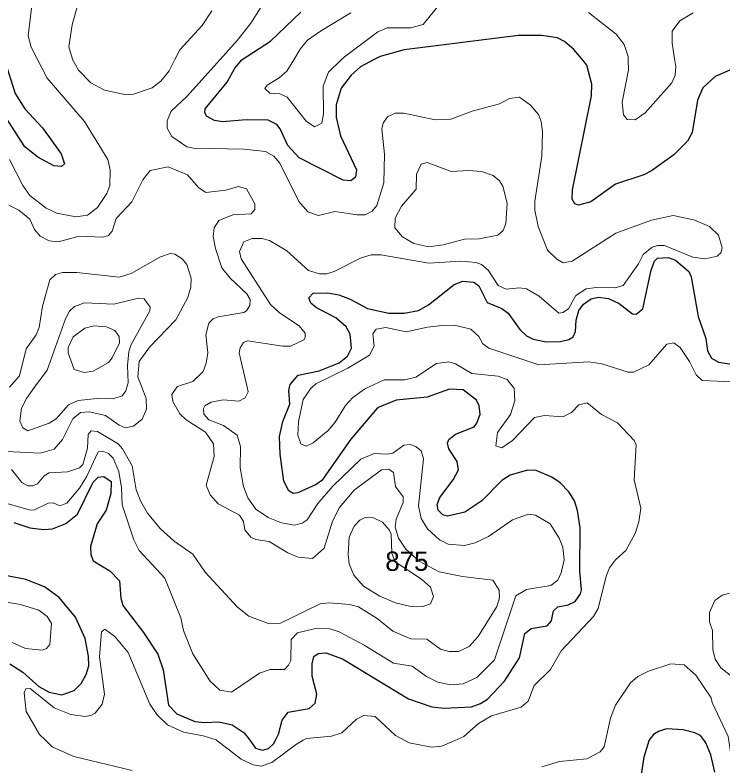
# Model space of a CAD drawing. Extents: x 473.9 to 500, y 7733.1 to 7760.8.
# Drawn here: x 494.647 to 497.575, y 7743.401 to 7746.506 of the extents above; entities that cross this region are included whole.
import ezdxf

# ---------------------------------------------------------------- set-up
doc = ezdxf.new("R2010")
doc.units = 0
doc.header["$LTSCALE"] = 0.032
doc.layers.add('1', color=7, linetype='Continuous', lineweight=25)
doc.layers.add('2', color=7, linetype='Continuous', lineweight=13)
doc.layers.add('21', color=7, linetype='Continuous')

msp = doc.modelspace()

# ---------------------------------------------------------------- linework, layer by layer
at = {"layer": '1'}
for points in [[(496.7286, 7746.4216), (496.2562, 7746.3628), (496.1565, 7746.3347), (496.1298, 7746.3205), (496.0761, 7746.2921), (496.0367, 7746.2575), (495.9965, 7746.2045), (495.9749, 7746.135), (495.9758, 7746.0834), (495.9928, 7746.0064), (496.0595, 7745.8665), (496.0556, 7745.8367), (496.0358, 7745.8204), (496.0046, 7745.8239), (495.8217, 7745.9163), (495.7757, 7745.9676), (495.7438, 7746.0356), (495.7293, 7746.054), (495.694, 7746.0724), (495.6032, 7746.0726), (495.5046, 7746.0646), (495.4718, 7746.0707), (495.4395, 7746.0881), (495.4321, 7746.1038), (495.434, 7746.1186), (495.5239, 7746.2285), (495.5567, 7746.2865), (495.5845, 7746.3206), (495.5869, 7746.3222), (495.7034, 7746.3978), (495.8295, 7746.518)], [(497.6133, 7746.2824), (497.542, 7746.2524), (497.4919, 7746.2055), (497.4692, 7746.154), (497.4468, 7746.0212), (497.4274, 7745.9848), (497.3715, 7745.9279), (497.2786, 7745.8621), (497.247, 7745.8462), (497.1297, 7745.8067), (497.0285, 7745.7337), (496.9776, 7745.7198), (496.9624, 7745.7258), (496.9508, 7745.7454), (496.9524, 7745.784), (497.0311, 7746.1723), (497.032, 7746.2206), (497.0115, 7746.2998), (496.9965, 7746.3179), (496.9585, 7746.3639), (496.9192, 7746.3966), (496.8898, 7746.4126), (496.8237, 7746.4223), (496.7286, 7746.4216)], [(494.6029, 7746.3251), (494.6475, 7746.1816), (494.6878, 7746.118), (494.761, 7746.0401), (494.8386, 7745.9327), (494.8516, 7745.8915), (494.8389, 7745.8802), (494.8083, 7745.8831), (494.7419, 7745.9187), (494.6883, 7745.9609), (494.5113, 7746.2331)], [(495.8807, 7745.3561), (495.9412, 7745.3579), (495.986, 7745.3498), (496.0336, 7745.3316), (496.1046, 7745.2924), (496.1928, 7745.2743), (496.2558, 7745.2736), (496.3161, 7745.2842), (496.3574, 7745.308), (496.4625, 7745.3926), (496.4991, 7745.4057), (496.5442, 7745.4019), (496.5658, 7745.3871), (496.5999, 7745.3184), (496.6601, 7745.2924), (496.6868, 7745.2735), (496.7346, 7745.2066), (496.7628, 7745.1798), (496.7896, 7745.1666), (496.844, 7745.1558), (496.9034, 7745.157), (496.9376, 7745.165), (496.9551, 7745.1761), (496.9651, 7745.1979), (496.9682, 7745.2451), (496.9788, 7745.2841), (496.9983, 7745.3112), (497.03, 7745.3326), (497.058, 7745.34), (497.1007, 7745.3348), (497.1453, 7745.3136), (497.2011, 7745.2707), (497.2153, 7745.2698), (497.2438, 7745.2915), (497.2778, 7745.452), (497.2914, 7745.4883), (497.3042, 7745.5005), (497.3474, 7745.5041), (497.3785, 7745.4928), (497.4332, 7745.4458), (497.4436, 7745.4246), (497.4717, 7745.2595), (497.5033, 7745.1683), (497.511, 7745.1186), (497.5277, 7745.088), (497.5559, 7745.0706), (497.6368, 7745.0587)], [(495.4907, 7743.5833), (495.545, 7743.5715), (495.5952, 7743.5391), (495.6176, 7743.5081), (495.6413, 7743.4753), (495.6707, 7743.4669), (495.6954, 7743.4738), (495.7167, 7743.4934), (495.7239, 7743.5079), (495.7364, 7743.533), (495.7515, 7743.5904), (495.7772, 7743.6241), (495.8637, 7743.6392), (495.888, 7743.6612), (495.8951, 7743.6985), (495.8763, 7743.7721), (495.8757, 7743.824), (495.883, 7743.8537), (495.9001, 7743.8663), (495.9319, 7743.8686), (496.0014, 7743.8441), (496.2739, 7743.6791), (496.3705, 7743.6455), (496.422, 7743.6405), (496.5343, 7743.6453), (496.5716, 7743.6591), (496.6015, 7743.6778), (496.6714, 7743.7525), (496.7336, 7743.8488), (496.7556, 7743.9493), (496.782, 7743.9699), (496.8482, 7743.9805), (496.8651, 7744.0017), (496.8736, 7744.0423), (496.8918, 7744.059), (496.9346, 7744.0682), (496.9633, 7744.0818), (496.9849, 7744.1135), (496.9891, 7744.13), (496.983, 7744.2067), (496.9845, 7744.3865), (496.9733, 7744.4581), (496.9609, 7744.4973), (496.9375, 7744.5348), (496.9017, 7744.5715), (496.8669, 7744.5961), (496.8019, 7744.6227), (496.7659, 7744.6245), (496.6951, 7744.6044), (496.6603, 7744.5815), (496.578, 7744.4979), (496.5066, 7744.4508), (496.4353, 7744.4341), (496.4165, 7744.4393), (496.3973, 7744.4587), (496.3929, 7744.482), (496.4044, 7744.5118), (496.4591, 7744.5842), (496.4811, 7744.6253), (496.4762, 7744.6607), (496.4404, 7744.7122), (496.4356, 7744.7355), (496.4409, 7744.751), (496.4685, 7744.7732), (496.5463, 7744.8042), (496.5574, 7744.8188), (496.5701, 7744.8556), (496.5669, 7744.8902), (496.5558, 7744.9137), (496.4997, 7744.9565), (496.4442, 7744.9595), (496.3513, 7744.9267), (496.223, 7744.9145), (496.1459, 7744.8822), (496.036, 7744.7529), (495.916, 7744.582), (495.8927, 7744.5658), (495.8171, 7744.5314), (495.7972, 7744.5282), (495.779, 7744.5396), (495.7594, 7744.5791), (495.7439, 7744.6904), (495.7408, 7744.7637), (495.7549, 7744.8252), (495.7831, 7744.8981), (495.7801, 7744.9527), (495.7828, 7744.9675), (495.7848, 7744.9787), (495.8176, 7745.0174), (495.9047, 7745.0351), (495.9873, 7745.0686), (496.0216, 7745.0962), (496.039, 7745.1283), (496.0326, 7745.1866), (496.0169, 7745.2166), (495.9742, 7745.255), (495.8933, 7745.2964), (495.8705, 7745.3157), (495.8626, 7745.3367), (495.8807, 7745.3561)], [(494.642, 7744.4075), (494.7083, 7744.3865), (494.7669, 7744.3786), (494.8024, 7744.3826), (494.8573, 7744.404), (494.905, 7744.4428), (494.9709, 7744.5744), (494.9911, 7744.5952), (495.0152, 7744.5986), (495.0449, 7744.577), (495.0435, 7744.5283), (495.024, 7744.4594), (494.9869, 7744.4025), (494.9593, 7744.3093), (494.9608, 7744.2759), (494.9708, 7744.2499), (495.0393, 7744.2085), (495.0788, 7744.1663), (495.0853, 7744.0954), (495.0937, 7744.0652), (495.179, 7743.9534), (495.2374, 7743.864), (495.2594, 7743.7992), (495.2817, 7743.6531), (495.3164, 7743.6164), (495.3909, 7743.586), (495.4306, 7743.581), (495.4907, 7743.5833)], [(494.626, 7743.8236), (494.6791, 7743.7893), (494.7462, 7743.7306), (494.7886, 7743.7065), (494.8404, 7743.6952), (494.8922, 7743.7133), (494.9202, 7743.7423), (494.9415, 7743.7795), (494.9528, 7743.8156), (494.9518, 7743.8549), (494.9371, 7743.9288), (494.8978, 7744.0165), (494.8292, 7744.0984), (494.769, 7744.1417), (494.6925, 7744.1721), (494.5291, 7744.204)], [(497.5413, 7743.3765), (497.525, 7743.4473), (497.5044, 7743.4971), (497.4984, 7743.5052), (497.4819, 7743.5274), (497.4589, 7743.5391), (497.4094, 7743.5506), (497.3417, 7743.5552), (497.3074, 7743.5445), (497.2871, 7743.5312), (497.2686, 7743.5073), (497.2681, 7743.5055), (497.2476, 7743.4377), (497.2241, 7743.2861)]]:
    msp.add_lwpolyline(points, dxfattribs=at)
at = {"layer": '2'}
for points in [[(495.7049, 7746.6052), (495.622, 7746.4727), (495.5652, 7746.4008), (495.4952, 7746.3224), (495.358, 7746.169), (495.2926, 7746.1092), (495.2763, 7746.0688), (495.2763, 7746.0389), (495.2961, 7746.0045), (495.3572, 7745.961), (495.3856, 7745.9557), (495.5952, 7745.952), (495.6831, 7745.9416), (495.717, 7745.9226), (495.7423, 7745.8941), (495.8203, 7745.7358), (495.8585, 7745.6928), (495.9023, 7745.6771), (495.9694, 7745.694), (496.0627, 7745.6801), (496.0957, 7745.6809), (496.1234, 7745.6952), (496.143, 7745.7192), (496.1717, 7745.8122), (496.1749, 7745.9317), (496.1638, 7746.035), (496.1694, 7746.0598), (496.1873, 7746.0858), (496.2186, 7746.1007), (496.255, 7746.1008), (496.3842, 7746.0735), (496.4494, 7746.0761), (496.5376, 7746.1088), (496.6506, 7746.1396), (496.6913, 7746.1616), (496.7327, 7746.1665), (496.779, 7746.1341), (496.8117, 7746.0951), (496.8235, 7746.0657), (496.8285, 7746.0228), (496.8253, 7745.9226), (496.7971, 7745.7371), (496.7971, 7745.699), (496.811, 7745.6327), (496.8489, 7745.5337), (496.8875, 7745.4964), (496.9139, 7745.4825), (496.9506, 7745.4888), (497.1315, 7745.6051), (497.2789, 7745.6584), (497.3684, 7745.6777), (497.4536, 7745.6595), (497.5184, 7745.6319), (497.5563, 7745.596), (497.5716, 7745.5441), (497.5652, 7745.5233), (497.5506, 7745.5091)], [(496.0364, 7746.5149), (495.9147, 7746.4429), (495.8572, 7746.4019), (495.8268, 7746.3653), (495.7998, 7746.3215), (495.7709, 7746.2748), (495.7401, 7746.2471), (495.6899, 7746.2166), (495.6807, 7746.203), (495.7003, 7746.1839), (495.7425, 7746.1805), (495.7721, 7746.1675), (495.8507, 7746.068), (495.8859, 7746.0436), (495.9162, 7746.059), (495.9232, 7746.0984), (495.9215, 7746.2129), (495.9442, 7746.2704), (495.9963, 7746.3209), (496.0094, 7746.3336), (496.1476, 7746.437), (496.186, 7746.4537), (496.2846, 7746.4531), (496.3351, 7746.4679), (496.4347, 7746.592)], [(494.6248, 7745.9096), (494.6797, 7745.8018), (494.7087, 7745.76), (494.7755, 7745.7072), (494.8196, 7745.6872), (494.8989, 7745.6715), (494.9472, 7745.6788), (494.9882, 7745.7101), (495.0276, 7745.7688), (495.0396, 7745.8009), (495.0404, 7745.8668), (495.0314, 7745.9091), (494.9343, 7746.0662), (494.78, 7746.2447), (494.739, 7746.3247), (494.7139, 7746.3738), (494.7021, 7746.4207), (494.7163, 7746.546)], [(494.9052, 7746.5455), (494.883, 7746.4656), (494.8701, 7746.3756), (494.8845, 7746.3243), (494.885, 7746.3224), (494.9092, 7746.2785), (494.9606, 7746.2267), (495.0169, 7746.1955), (495.1069, 7746.1765), (495.1367, 7746.1792), (495.2141, 7746.2054), (495.2503, 7746.2326), (495.2843, 7746.2758), (495.3082, 7746.323), (495.3282, 7746.3626), (495.4208, 7746.4635), (495.4606, 7746.5232)], [(497.0186, 7746.5172), (497.1333, 7746.428), (497.1664, 7746.3841), (497.182, 7746.3343), (497.1826, 7746.3174), (497.184, 7746.2802), (497.1583, 7746.146), (497.1638, 7746.0941), (497.1779, 7746.0739), (497.2116, 7746.0732), (497.2527, 7746.102), (497.3635, 7746.226), (497.3766, 7746.258), (497.3793, 7746.2929), (497.3756, 7746.3168), (497.3642, 7746.3899), (497.3647, 7746.4401), (497.3958, 7746.4831), (497.4511, 7746.5162)], [(494.8277, 7745.5686), (494.9124, 7745.5927), (495.011, 7745.5878), (495.0344, 7745.5954), (495.0491, 7745.6125), (495.0652, 7745.6653), (495.1297, 7745.7345), (495.1757, 7745.8249), (495.2063, 7745.8639), (495.28, 7745.8788), (495.3604, 7745.845), (495.4055, 7745.7937), (495.4361, 7745.772), (495.5195, 7745.782), (495.5711, 7745.7968), (495.6038, 7745.7875), (495.6386, 7745.7253), (495.6394, 7745.7025), (495.6236, 7745.6843), (495.5481, 7745.68), (495.4901, 7745.6575), (495.4708, 7745.6272), (495.4666, 7745.5908), (495.4763, 7745.5404), (495.5025, 7745.4605), (495.5365, 7745.4181), (495.6052, 7745.3541), (495.6197, 7745.3297), (495.618, 7745.3049), (495.6047, 7745.2832), (495.5928, 7745.276), (495.4875, 7745.2585), (495.466, 7745.2498), (495.4485, 7745.2328), (495.4361, 7745.1845), (495.444, 7745.1102), (495.4379, 7745.0672), (495.4247, 7745.0323), (495.3826, 7744.9915), (495.3187, 7744.9711), (495.3163, 7744.9675), (495.2962, 7744.9378), (495.2997, 7744.9079), (495.3286, 7744.8581), (495.3549, 7744.8321), (495.4344, 7744.7821), (495.468, 7744.7333), (495.4705, 7744.6811), (495.4377, 7744.5623), (495.4536, 7744.5227), (495.4871, 7744.4855), (495.5752, 7744.4379), (495.5918, 7744.4128), (495.5972, 7744.378), (495.6228, 7744.3473), (495.6426, 7744.3378), (495.6987, 7744.3301), (495.7752, 7744.283), (495.8178, 7744.2652), (495.8769, 7744.2589), (495.9261, 7744.3021), (495.9603, 7744.4131), (495.9887, 7744.47), (496.0495, 7744.5417), (496.1624, 7744.6257), (496.1931, 7744.6288), (496.2125, 7744.6145), (496.2199, 7744.5565), (496.2529, 7744.5139), (496.2529, 7744.4909), (496.2227, 7744.4226), (496.2192, 7744.3894), (496.2332, 7744.3432), (496.2629, 7744.2985), (496.3186, 7744.2484), (496.4016, 7744.2045), (496.4976, 7744.1853), (496.6231, 7744.1702), (496.6497, 7744.1279), (496.6509, 7744.0969), (496.6398, 7744.0615), (496.562, 7743.9372), (496.5251, 7743.8953), (496.4817, 7743.8743), (496.443, 7743.8746), (496.4072, 7743.8838), (496.3499, 7743.9262), (496.2845, 7743.9269), (496.2098, 7743.9592), (496.1454, 7744.0115), (496.0677, 7744.06), (496.0324, 7744.0693), (495.9447, 7744.0753), (495.9085, 7744.0714), (495.7448, 7743.9914), (495.6978, 7743.9893), (495.6138, 7744.0208), (495.5675, 7744.0582), (495.4333, 7744.203), (495.3832, 7744.2769)], [(494.6213, 7745.7197), (494.663, 7745.7), (494.7084, 7745.6617), (494.7278, 7745.6191), (494.7507, 7745.5924), (494.7891, 7745.5729), (494.8277, 7745.5686)], [(497.5506, 7745.5091), (497.5012, 7745.4977), (497.4494, 7745.5059), (497.3325, 7745.553), (497.3035, 7745.554), (497.2814, 7745.5471), (497.2451, 7745.5166), (497.2253, 7745.4772), (497.1618, 7745.3881), (497.1288, 7745.378), (497.0521, 7745.3804), (497.0088, 7745.3747), (496.9668, 7745.3466), (496.9355, 7745.2913), (496.9127, 7745.2761), (496.8957, 7745.2743), (496.8149, 7745.3442), (496.7626, 7745.3739), (496.7332, 7745.3788), (496.6776, 7745.3724), (496.6455, 7745.3875), (496.6033, 7745.4521), (496.5763, 7745.4747), (496.5536, 7745.4832), (496.4904, 7745.4882), (496.359, 7745.4801), (496.1596, 7745.5154), (496.1194, 7745.5154), (496.0792, 7745.5025), (495.9668, 7745.4458), (495.9351, 7745.4368), (495.9062, 7745.4367), (495.861, 7745.4496), (495.7708, 7745.5319), (495.6997, 7745.5741), (495.6676, 7745.5829), (495.628, 7745.5822), (495.5934, 7745.568), (495.576, 7745.5286), (495.5827, 7745.498), (495.7042, 7745.31), (495.7409, 7745.2745), (495.8225, 7745.2207), (495.8476, 7745.1915), (495.8473, 7745.1726), (495.841, 7745.1638), (495.7864, 7745.1372), (495.7544, 7745.1368), (495.6082, 7745.1598), (495.5919, 7745.1522), (495.5779, 7745.1298), (495.5744, 7745.1098), (495.6066, 7744.9675), (495.611, 7744.9483), (495.5986, 7744.9236), (495.5729, 7744.9105), (495.5079, 7744.9148), (495.4581, 7744.9055), (495.4325, 7744.8902), (495.4265, 7744.8797), (495.4281, 7744.8563), (495.4483, 7744.8329), (495.5095, 7744.8098), (495.5652, 7744.7693), (495.5791, 7744.7229), (495.5784, 7744.6335), (495.5919, 7744.5568), (495.6098, 7744.5096), (495.6427, 7744.4638), (495.6946, 7744.4285), (495.7491, 7744.4069), (495.8026, 7744.3978), (495.8346, 7744.405), (495.8552, 7744.4192), (495.8999, 7744.4866), (495.9612, 7744.5578), (496.0771, 7744.67), (496.1323, 7744.6937), (496.1844, 7744.6905), (496.21, 7744.695), (496.2553, 7744.7274), (496.2817, 7744.7301), (496.3046, 7744.7224), (496.3265, 7744.7048), (496.3365, 7744.6714), (496.3157, 7744.477), (496.3268, 7744.4251), (496.3531, 7744.3823), (496.4031, 7744.3368), (496.4384, 7744.3189), (496.5059, 7744.3136), (496.5504, 7744.324), (496.6057, 7744.3506), (496.7037, 7744.4198), (496.7707, 7744.442), (496.7989, 7744.4385), (496.8597, 7744.4033), (496.8977, 7744.344), (496.913, 7744.306), (496.9186, 7744.2533)], [(494.6117, 7744.7018), (494.7506, 7744.6954), (494.8097, 7744.7114), (494.8434, 7744.7509), (494.8857, 7744.8371), (494.9185, 7744.8626), (494.9547, 7744.8651), (495.0216, 7744.8501), (495.0774, 7744.8104), (495.1034, 7744.7989), (495.137, 7744.8071), (495.1727, 7744.8349), (495.191, 7744.8765), (495.1889, 7744.9208), (495.1715, 7744.9675), (495.1553, 7745.0109), (495.1604, 7745.0739), (495.2028, 7745.1326), (495.3127, 7745.2457), (495.3619, 7745.3379), (495.3741, 7745.3812), (495.375, 7745.4183), (495.3571, 7745.4751), (495.3379, 7745.4985), (495.3082, 7745.518), (495.2885, 7745.5202), (495.2485, 7745.5069), (495.1274, 7745.438), (495.0777, 7745.4225), (494.9027, 7745.4414), (494.8443, 7745.4422), (494.8144, 7745.4339), (494.7914, 7745.4111), (494.7609, 7745.303), (494.7477, 7745.214), (494.7345, 7745.1846), (494.6937, 7745.1265), (494.6652, 7745.0139), (494.624, 7744.9675)], [(497.6143, 7744.9904), (497.4887, 7744.9951), (497.4633, 7745.0188), (497.4364, 7745.074), (497.397, 7745.1319), (497.3712, 7745.151), (497.3425, 7745.1453), (497.2684, 7745.0601), (497.2044, 7745.0303), (497.182, 7745.0297), (497.0735, 7745.0647), (497.0205, 7745.0731), (496.8139, 7745.0607), (496.606, 7745.129), (496.5814, 7745.1472), (496.5648, 7745.1769), (496.5314, 7745.2071), (496.4695, 7745.2228), (496.4247, 7745.2245), (496.353, 7745.2161), (496.2641, 7745.1964), (496.1811, 7745.2138), (496.1404, 7745.2073), (496.1275, 7745.1883), (496.1318, 7745.1373), (496.1127, 7745.0996), (496.024, 7745.0465), (495.8906, 7744.9812), (495.8759, 7744.9675), (495.8686, 7744.9607), (495.8381, 7744.9164), (495.8188, 7744.8242), (495.8173, 7744.7686), (495.8298, 7744.7336), (495.8517, 7744.7244), (495.8806, 7744.738)], [(495.8806, 7744.738), (495.9423, 7744.7885), (495.9714, 7744.8226), (496.0134, 7744.8923), (496.0439, 7744.9253), (496.0924, 7744.9595), (496.109, 7744.9675), (496.1737, 7744.9987), (496.2593, 7744.9977), (496.3053, 7745.0089), (496.3905, 7745.0651), (496.4407, 7745.0731), (496.4684, 7745.0636), (496.5365, 7745.0241), (496.6446, 7745.0138), (496.6828, 7744.9998), (496.7077, 7744.9675), (496.7112, 7744.9629), (496.7135, 7744.9111), (496.6956, 7744.8548), (496.6428, 7744.7809), (496.6358, 7744.7256), (496.6607, 7744.7169), (496.7047, 7744.7469), (496.7959, 7744.8429), (496.8364, 7744.8504), (496.9127, 7744.8454), (496.9488, 7744.8626), (496.9783, 7744.8941), (497.0124, 7744.9028), (497.0719, 7744.855), (497.1379, 7744.8207), (497.2071, 7744.7475), (497.2159, 7744.7294), (497.2081, 7744.5843), (497.2347, 7744.468), (497.2271, 7744.4108), (497.211, 7744.3628), (497.1734, 7744.2919), (497.1302, 7744.2532), (497.1054, 7744.2203), (497.0914, 7744.1858), (497.0581, 7744.0525), (497.0395, 7744.0192), (496.9053, 7743.8775), (496.8615, 7743.8006), (496.794, 7743.7338), (496.7687, 7743.6697), (496.7408, 7743.645), (496.6169, 7743.6093), (496.5638, 7743.5764), (496.5033, 7743.5229), (496.4657, 7743.5068), (496.4121, 7743.4838), (496.3697, 7743.479), (496.2765, 7743.4976), (496.2587, 7743.5071), (496.2208, 7743.5273), (496.1359, 7743.6059), (496.0899, 7743.6106), (496.0589, 7743.595), (495.9993, 7743.5386), (495.9557, 7743.5251), (495.8522, 7743.5155), (495.8386, 7743.5077), (495.8112, 7743.4921), (495.7091, 7743.4155), (495.6648, 7743.4001), (495.6322, 7743.4066), (495.5819, 7743.4296), (495.4806, 7743.5083), (495.4789, 7743.5096), (495.4252, 7743.5266), (495.3441, 7743.5412), (495.2774, 7743.5722), (495.2345, 7743.6131), (495.2046, 7743.6572), (495.115, 7743.8712), (495.0607, 7743.937), (495.0185, 7743.9674), (495.0047, 7743.9563), (494.9972, 7743.8529), (495.0179, 7743.6981), (495.008, 7743.6568), (494.9789, 7743.62), (494.9607, 7743.6095), (494.937, 7743.606), (494.8785, 7743.6143), (494.8087, 7743.6418), (494.7095, 7743.7213), (494.6922, 7743.72), (494.6851, 7743.7035), (494.6932, 7743.6272), (494.749, 7743.5319), (494.7718, 7743.5094), (494.8006, 7743.4809), (494.8899, 7743.4409), (495.1311, 7743.3821)], [(495.3832, 7744.2769), (495.305, 7744.3304), (495.2476, 7744.383), (495.1953, 7744.4474), (495.1677, 7744.4946), (495.1485, 7744.5429), (495.1323, 7744.6427), (495.092, 7744.7133), (495.0737, 7744.7328), (494.9879, 7744.785), (494.9625, 7744.7878), (494.9491, 7744.7717), (494.9471, 7744.7155), (494.9279, 7744.6481), (494.914, 7744.6346), (494.8641, 7744.6183), (494.7891, 7744.6138), (494.768, 7744.6012), (494.7396, 7744.5684), (494.7208, 7744.5601), (494.7001, 7744.5603), (494.675, 7744.5731), (494.6332, 7744.6278)], [(496.9186, 7744.2533), (496.9061, 7744.2004), (496.8912, 7744.1692), (496.863, 7744.1473), (496.7626, 7744.1309), (496.7181, 7744.1055), (496.6296, 7743.8402), (496.5568, 7743.7668), (496.5, 7743.7405), (496.4496, 7743.7371), (496.396, 7743.7474), (496.349, 7743.7716), (496.2899, 7743.8148), (496.2117, 7743.8261), (496.0911, 7743.9014), (495.9873, 7743.9562), (495.9488, 7743.9688), (495.8954, 7743.9709), (495.8148, 7743.9519), (495.7886, 7743.9248), (495.7871, 7743.8379), (495.7784, 7743.8176), (495.7621, 7743.8007), (495.7025, 7743.7998), (495.6581, 7743.7852), (495.5426, 7743.7066), (495.4941, 7743.7147), (495.4525, 7743.7532), (495.3824, 7743.8657), (495.3444, 7743.9618), (495.3329, 7744.0141), (495.2661, 7744.1773), (495.1603, 7744.293), (495.1381, 7744.3367), (495.0903, 7744.4813), (495.0878, 7744.5508), (495.0768, 7744.6191), (495.0525, 7744.6736), (495.0336, 7744.6937), (495.0128, 7744.7017), (494.9915, 7744.701), (494.9439, 7744.5997), (494.9134, 7744.5504), (494.862, 7744.4877), (494.8328, 7744.4776), (494.8057, 7744.4893), (494.7837, 7744.488), (494.7281, 7744.4611), (494.7105, 7744.4589), (494.6058, 7744.4888)], [(494.407, 7744.1129), (494.6702, 7744.0688), (494.7451, 7744.0454), (494.7798, 7744.0193), (494.7978, 7743.9909), (494.7906, 7743.9035), (494.7781, 7743.8869), (494.7612, 7743.8803), (494.6906, 7743.8866), (494.635, 7743.9116)], [(497.6108, 7743.7716), (497.5654, 7743.8067), (497.5419, 7743.8424), (497.5333, 7743.8837), (497.5314, 7743.9617), (497.5185, 7743.9972), (497.5185, 7744.0366), (497.5403, 7744.0856), (497.571, 7744.1074), (497.601, 7744.1164)], [(496.8253, 7743.3976), (496.8983, 7743.4202), (497.0119, 7743.4315), (497.0666, 7743.4604), (497.0827, 7743.481), (497.0884, 7743.5058), (497.1101, 7743.5994), (497.1301, 7743.6524), (497.1925, 7743.7455), (497.2221, 7743.772), (497.2663, 7743.7938), (497.3597, 7743.8235), (497.4148, 7743.8203), (497.4621, 7743.7763), (497.5258, 7743.6828), (497.5299, 7743.6634), (497.5959, 7743.5228), (497.5986, 7743.505), (497.6257, 7743.3291)]]:
    msp.add_lwpolyline(points, dxfattribs=at)
for points in [[(496.2447, 7745.7165), (496.3059, 7745.7864), (496.3074, 7745.8481), (496.3265, 7745.8901), (496.3515, 7745.8963), (496.4508, 7745.8592), (496.5229, 7745.8635), (496.576, 7745.8597), (496.6243, 7745.8426), (496.6508, 7745.821), (496.6637, 7745.7992), (496.6823, 7745.728), (496.6764, 7745.6444), (496.6661, 7745.6161), (496.643, 7745.5964), (496.566, 7745.5815), (496.5053, 7745.5797), (496.417, 7745.556), (496.3586, 7745.5485), (496.2966, 7745.5619), (496.2498, 7745.5889), (496.2184, 7745.6267), (496.2191, 7745.6669)], [(495.1124, 7745.0573), (495.1176, 7745.1137), (495.1266, 7745.1415), (495.2051, 7745.2832), (495.2058, 7745.298), (495.1809, 7745.3331), (495.1577, 7745.336), (495.0552, 7745.3103), (494.934, 7745.3169), (494.8929, 7745.3013), (494.8732, 7745.2822), (494.8556, 7745.2509), (494.7799, 7745.0386), (494.7285, 7744.9675), (494.695, 7744.9212), (494.6747, 7744.8811), (494.6674, 7744.8267), (494.679, 7744.799), (494.7001, 7744.7866), (494.7886, 7744.8186), (494.8181, 7744.8365), (494.8679, 7744.8951), (494.9084, 7744.9126), (494.9997, 7744.922), (495.0512, 7744.919), (495.0897, 7744.932), (495.1054, 7744.9532), (495.1098, 7744.9675), (495.1155, 7744.9862)], [(495.0339, 7745.0692), (495.0496, 7745.0885), (495.0794, 7745.1513), (495.0784, 7745.1777), (495.0605, 7745.2026), (495.025, 7745.2174), (494.9746, 7745.2211), (494.9365, 7745.2117), (494.8874, 7745.1757), (494.8671, 7745.1314), (494.8668, 7745.1099), (494.892, 7745.0409), (494.9336, 7745.0285), (494.9698, 7745.0342)], [(496.3282, 7744.1741), (496.219, 7744.246), (496.2053, 7744.2807), (496.2032, 7744.3595), (496.1949, 7744.3785), (496.1664, 7744.4095), (496.1291, 7744.428), (496.0948, 7744.4283), (496.0733, 7744.4183), (496.0492, 7744.3927), (496.0288, 7744.3478), (496.0245, 7744.2759), (496.0291, 7744.2367), (496.0476, 7744.1902), (496.0889, 7744.1444), (496.1554, 7744.1042), (496.2202, 7744.0765), (496.2781, 7744.0616), (496.3333, 7744.0602), (496.3658, 7744.0717), (496.3776, 7744.1025), (496.365, 7744.1402)]]:
    msp.add_lwpolyline(points, close=True, dxfattribs=at)

# ---------------------------------------------------------------- texts
at = {"layer": '21'}
msp.add_text('875', height=0.08, dxfattribs=at).set_placement((496.1784, 7744.2081))

doc.saveas('drawing.dxf')
